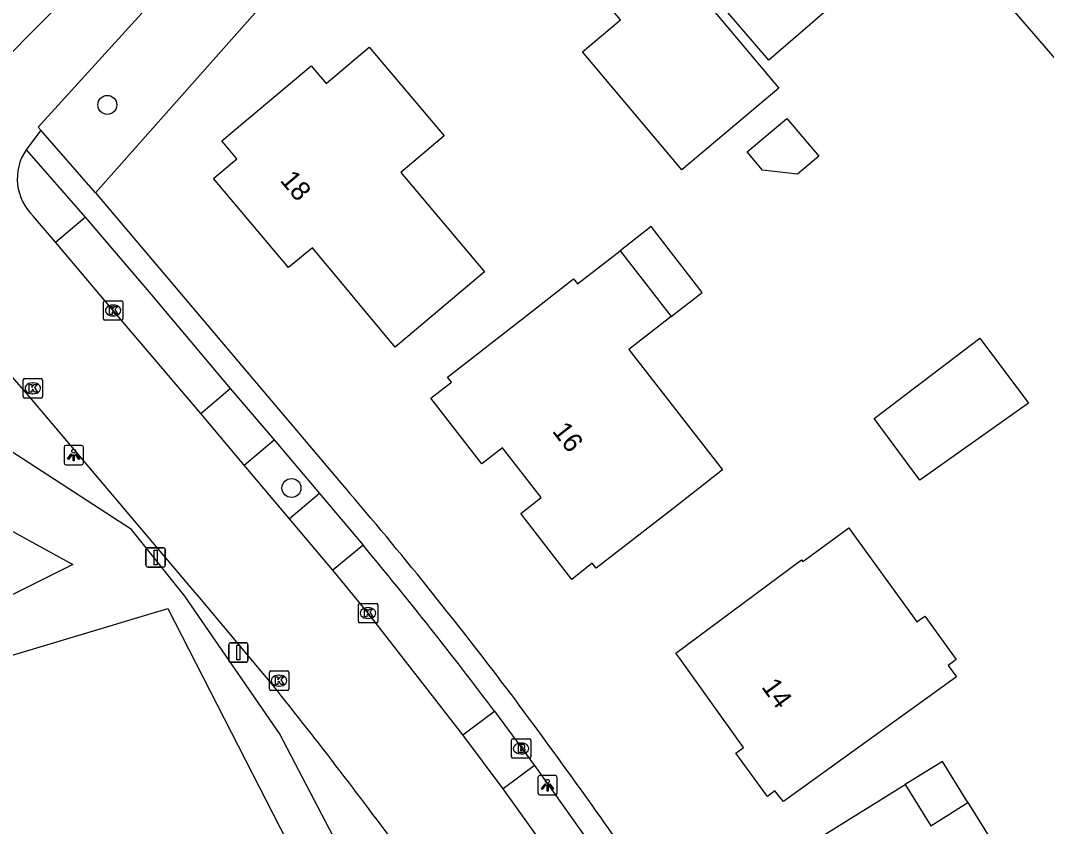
# Model space of a CAD drawing. Extents: x 160457 to 162082, y 388340 to 389736.
# Drawn here: x 160934.3 to 160987.2, y 389252.9 to 389294.4 of the extents above; entities that cross this region are included whole.
import ezdxf

# ---------------------------------------------------------------- set-up
doc = ezdxf.new("R2010")
doc.units = 0
for name, color, linetype in [('IMGEO_Afsluitpaal', 7, 'Continuous'), ('IMGEO_Boom', 7, 'Continuous'), ('IMGEO_Brandkraan', 7, 'Continuous'), ('IMGEO_Greppel_droge_sloot', 7, 'Continuous'), ('IMGEO_Groenvoorziening', 7, 'Continuous'), ('IMGEO_Hek', 7, 'Continuous'), ('IMGEO_Kolk', 7, 'Continuous'), ('IMGEO_Lichtpunt', 7, 'Continuous'), ('IMGEO_Pand', 7, 'Continuous'), ('IMGEO_Pand_nummerreeks', 7, 'Continuous'), ('IMGEO_Pand_overbouw', 7, 'Continuous'), ('IMGEO_Pand_vergunning_verleend', 7, 'Continuous'), ('IMGEO_Parkeervlak_open', 7, 'Continuous'), ('IMGEO_Rijbaan_lokaal_gesloten', 7, 'Continuous'), ('IMGEO_Voetpad_open', 7, 'Continuous')]:
    doc.layers.add(name, color=color, linetype=linetype)

msp = doc.modelspace()

# ---------------------------------------------------------------- linework, layer by layer
at = {"layer": 'IMGEO_Afsluitpaal'}
for p, q in [((160940.764, 389266.315), (160940.764, 389267.115)), ((160940.764, 389267.115), (160940.764, 389266.315)), ((160940.864, 389267.215), (160941.654, 389267.215)), ((160941.654, 389267.215), (160940.864, 389267.215)), ((160941.754, 389267.115), (160941.754, 389266.315)), ((160941.754, 389266.315), (160941.754, 389267.115)), ((160941.654, 389266.215), (160940.864, 389266.215)), ((160940.864, 389266.215), (160941.654, 389266.215)), ((160945.028, 389261.415), (160945.028, 389262.215)), ((160945.028, 389262.215), (160945.028, 389261.415)), ((160945.128, 389262.315), (160945.918, 389262.315)), ((160945.918, 389262.315), (160945.128, 389262.315)), ((160946.018, 389262.215), (160946.018, 389261.415)), ((160946.018, 389261.415), (160946.018, 389262.215)), ((160945.918, 389261.315), (160945.128, 389261.315)), ((160945.128, 389261.315), (160945.918, 389261.315))]:
    msp.add_line(p, q, dxfattribs=at)
for points in [[(160941.184, 389267.09), (160941.334, 389267.09), (160941.334, 389266.34), (160941.184, 389266.34), (160941.184, 389267.09)], [(160945.448, 389262.19), (160945.598, 389262.19), (160945.598, 389261.44), (160945.448, 389261.44), (160945.448, 389262.19)]]:
    msp.add_lwpolyline(points, dxfattribs=at)
for centre, start, end in [((160940.864, 389267.115), 90, 180), ((160940.864, 389267.115), 90, 180), ((160941.654, 389267.115), 0, 90), ((160941.654, 389267.115), 360, 90), ((160940.864, 389266.315), 180, 270), ((160940.864, 389266.315), 180, 270), ((160941.654, 389266.315), 270, 0), ((160941.654, 389266.315), 270, 0), ((160945.128, 389262.215), 90, 180), ((160945.128, 389262.215), 90, 180), ((160945.918, 389262.215), 0, 90), ((160945.918, 389262.215), 360, 90), ((160945.128, 389261.415), 180, 270), ((160945.128, 389261.415), 180, 270), ((160945.918, 389261.415), 270, 0), ((160945.918, 389261.415), 270, 0)]:
    msp.add_arc(centre, 0.1, start, end, dxfattribs=at)
at = {"layer": 'IMGEO_Boom'}
for centre in [(160938.772, 389290.022), (160948.26, 389270.288)]:
    msp.add_circle(centre, 0.489, dxfattribs=at)
at = {"layer": 'IMGEO_Brandkraan'}
for p, q in [((160959.588, 389256.449), (160959.588, 389257.301)), ((160959.663, 389257.375), (160960.515, 389257.375)), ((160960.589, 389257.301), (160960.589, 389256.449)), ((160960.076, 389257.155), (160960.101, 389257.155)), ((160960.515, 389256.375), (160959.663, 389256.375)), ((160960.099, 389256.595), (160960.074, 389256.595))]:
    msp.add_line(p, q, dxfattribs=at)
for points in [[(160959.588, 389256.449), (160959.588, 389257.301)], [(160959.663, 389257.375), (160960.515, 389257.375)], [(160960.589, 389257.301), (160960.589, 389256.449)], [(160959.936, 389257.075), (160959.936, 389256.675), (160960.149, 389256.675)], [(160960.167, 389257.075), (160959.936, 389257.075)], [(160960.115, 389256.994), (160960.061, 389256.994), (160960.061, 389256.918)], [(160960.061, 389256.918), (160960.114, 389256.918)], [(160960.123, 389256.842), (160960.061, 389256.842), (160960.061, 389256.761)], [(160960.061, 389256.761), (160960.123, 389256.761)], [(160960.515, 389256.375), (160959.663, 389256.375)]]:
    msp.add_lwpolyline(points, dxfattribs=at)
for centre, radius, start, end in [((160959.665, 389257.299), 0.0765, 91.552, 178.448), ((160959.665, 389257.299), 0.0765, 91.552, 178.448), ((160960.513, 389257.299), 0.0765, 1.552, 88.448), ((160960.513, 389257.299), 0.0765, 1.552, 88.448), ((160960.116, 389256.956), 0.0379, 267.8285, 90.9355), ((160960.124, 389256.801), 0.0404, 269.8759, 90.5077), ((160960.171, 389256.93), 0.145, 59.4692, 91.5367), ((160960.196, 389256.977), 0.0922, 285.5137, 58.1501), ((160960.201, 389256.785), 0.105, 301.3115, 78.989), ((160959.665, 389256.451), 0.0765, 181.552, 268.448), ((160959.665, 389256.451), 0.0765, 181.552, 268.448), ((160960.155, 389256.926), 0.251, 268.6676, 293.5347), ((160960.513, 389256.451), 0.0765, 271.552, 358.448), ((160960.513, 389256.451), 0.0765, 271.552, 358.448)]:
    msp.add_arc(centre, radius, start, end, dxfattribs=at)
for centre, major_axis, ratio, start_param, end_param in [((160960.075, 389256.875), (-0.387, 0.002), 0.722429, 4.712389, 7.853982), ((160960.1, 389256.875), (-0.39, 0.002), 0.717154, 1.570796, 4.712389)]:
    msp.add_ellipse(centre, major_axis=major_axis, ratio=ratio, start_param=start_param, end_param=end_param, dxfattribs=at)
at = {"layer": 'IMGEO_Greppel_droge_sloot'}
for points in [[(160969.026, 389211.114), (160969.244, 389211.469), (160971.39, 389212.21), (160947.644, 389257.639), (160942.773, 389264.724), (160940.019, 389268.145), (160927.121, 389276.513), (160924.197, 389273.379), (160936.991, 389266.357), (160928.346, 389262.044), (160909.889, 389258.182), (160905.504, 389254.321)], [(160906.256, 389252.814), (160911.604, 389256.404), (160931.643, 389261.015), (160941.881, 389264.074), (160969.026, 389211.114)]]:
    msp.add_lwpolyline(points, dxfattribs=at)
at = {"layer": 'IMGEO_Groenvoorziening'}
msp.add_lwpolyline([(160973.691, 389325.611), (160967.858, 389319.117), (160968.065, 389318.948), (160958.517, 389308.217), (160958.376, 389308.295), (160938.166, 389285.49)], dxfattribs=at)
at = {"layer": 'IMGEO_Hek'}
msp.add_lwpolyline([(160941.881, 389264.074), (160969.026, 389211.114), (160971.771, 389205.758)], dxfattribs=at)
at = {"layer": 'IMGEO_Kolk'}
for p, q in [((160938.571, 389279.004), (160938.571, 389279.856)), ((160938.646, 389279.93), (160939.498, 389279.93)), ((160939.059, 389279.71), (160939.084, 389279.71)), ((160939.572, 389279.856), (160939.572, 389279.004)), ((160939.082, 389279.15), (160939.057, 389279.15)), ((160939.498, 389278.93), (160938.646, 389278.93)), ((160934.432, 389274.996), (160934.432, 389275.848)), ((160934.507, 389275.922), (160935.359, 389275.922)), ((160935.433, 389275.848), (160935.433, 389274.996)), ((160934.92, 389275.702), (160934.945, 389275.702)), ((160935.359, 389274.922), (160934.507, 389274.922)), ((160934.943, 389275.142), (160934.918, 389275.142)), ((160951.704, 389263.421), (160951.704, 389264.273)), ((160951.779, 389264.347), (160952.631, 389264.347)), ((160952.705, 389264.273), (160952.705, 389263.421)), ((160952.192, 389264.127), (160952.217, 389264.127)), ((160952.631, 389263.347), (160951.779, 389263.347)), ((160952.215, 389263.567), (160952.19, 389263.567)), ((160947.12, 389259.94), (160947.12, 389260.792)), ((160947.195, 389260.866), (160948.047, 389260.866)), ((160947.608, 389260.646), (160947.633, 389260.646)), ((160948.121, 389260.792), (160948.121, 389259.94)), ((160947.631, 389260.086), (160947.606, 389260.086)), ((160948.047, 389259.866), (160947.195, 389259.866))]:
    msp.add_line(p, q, dxfattribs=at)
for points in [[(160938.571, 389279.004), (160938.571, 389279.856)], [(160938.646, 389279.93), (160939.498, 389279.93)], [(160938.892, 389279.63), (160939.015, 389279.63), (160939.015, 389279.479), (160939.145, 389279.63), (160939.309, 389279.63), (160939.163, 389279.479), (160939.316, 389279.23), (160939.164, 389279.23), (160939.079, 389279.394), (160939.015, 389279.327), (160939.015, 389279.23), (160938.892, 389279.23), (160938.892, 389279.63)], [(160939.572, 389279.856), (160939.572, 389279.004)], [(160939.498, 389278.93), (160938.646, 389278.93)], [(160934.432, 389274.996), (160934.432, 389275.848)], [(160934.507, 389275.922), (160935.359, 389275.922)], [(160935.433, 389275.848), (160935.433, 389274.996)], [(160934.753, 389275.622), (160934.876, 389275.622), (160934.876, 389275.471), (160935.006, 389275.622), (160935.17, 389275.622), (160935.024, 389275.471), (160935.177, 389275.222), (160935.025, 389275.222), (160934.94, 389275.386), (160934.876, 389275.319), (160934.876, 389275.222), (160934.753, 389275.222), (160934.753, 389275.622)], [(160935.359, 389274.922), (160934.507, 389274.922)], [(160951.704, 389263.421), (160951.704, 389264.273)], [(160951.779, 389264.347), (160952.631, 389264.347)], [(160952.705, 389264.273), (160952.705, 389263.421)], [(160952.025, 389264.047), (160952.148, 389264.047), (160952.148, 389263.896), (160952.278, 389264.047), (160952.442, 389264.047), (160952.296, 389263.896), (160952.449, 389263.647), (160952.297, 389263.647), (160952.212, 389263.811), (160952.148, 389263.744), (160952.148, 389263.647), (160952.025, 389263.647), (160952.025, 389264.047)], [(160952.631, 389263.347), (160951.779, 389263.347)], [(160947.12, 389259.94), (160947.12, 389260.792)], [(160947.195, 389260.866), (160948.047, 389260.866)], [(160947.441, 389260.566), (160947.564, 389260.566), (160947.564, 389260.415), (160947.694, 389260.566), (160947.858, 389260.566), (160947.712, 389260.415), (160947.865, 389260.166), (160947.713, 389260.166), (160947.628, 389260.33), (160947.564, 389260.263), (160947.564, 389260.166), (160947.441, 389260.166), (160947.441, 389260.566)], [(160948.121, 389260.792), (160948.121, 389259.94)], [(160948.047, 389259.866), (160947.195, 389259.866)]]:
    msp.add_lwpolyline(points, dxfattribs=at)
for centre, start, end in [((160938.648, 389279.854), 91.552, 178.448), ((160938.648, 389279.854), 91.552, 178.448), ((160939.496, 389279.854), 1.552, 88.448), ((160939.496, 389279.854), 1.552, 88.448), ((160938.648, 389279.006), 181.552, 268.448), ((160938.648, 389279.006), 181.552, 268.448), ((160939.496, 389279.006), 271.552, 358.448), ((160939.496, 389279.006), 271.552, 358.448), ((160934.509, 389275.846), 91.552, 178.448), ((160934.509, 389275.846), 91.552, 178.448), ((160935.357, 389275.846), 1.552, 88.448), ((160935.357, 389275.846), 1.552, 88.448), ((160934.509, 389274.998), 181.552, 268.448), ((160934.509, 389274.998), 181.552, 268.448), ((160935.357, 389274.998), 271.552, 358.448), ((160935.357, 389274.998), 271.552, 358.448), ((160951.781, 389264.271), 91.552, 178.448), ((160951.781, 389264.271), 91.552, 178.448), ((160952.629, 389264.271), 1.552, 88.448), ((160952.629, 389264.271), 1.552, 88.448), ((160951.781, 389263.423), 181.552, 268.448), ((160951.781, 389263.423), 181.552, 268.448), ((160952.629, 389263.423), 271.552, 358.448), ((160952.629, 389263.423), 271.552, 358.448), ((160947.197, 389260.79), 91.552, 178.448), ((160947.197, 389260.79), 91.552, 178.448), ((160948.045, 389260.79), 1.552, 88.448), ((160948.045, 389260.79), 1.552, 88.448), ((160947.197, 389259.942), 181.552, 268.448), ((160947.197, 389259.942), 181.552, 268.448), ((160948.045, 389259.942), 271.552, 358.448), ((160948.045, 389259.942), 271.552, 358.448)]:
    msp.add_arc(centre, 0.0765, start, end, dxfattribs=at)
for centre, major_axis, ratio, start_param, end_param in [((160939.058, 389279.43), (-0.387, 0.002), 0.722429, 4.712389, 7.853982), ((160939.083, 389279.43), (-0.39, 0.002), 0.717154, 1.570796, 4.712389), ((160934.919, 389275.422), (-0.387, 0.002), 0.722429, 4.712389, 7.853982), ((160934.944, 389275.422), (-0.39, 0.002), 0.717154, 1.570796, 4.712389), ((160952.191, 389263.847), (-0.387, 0.002), 0.722429, 4.712389, 7.853982), ((160952.216, 389263.847), (-0.39, 0.002), 0.717154, 1.570796, 4.712389), ((160947.607, 389260.366), (-0.387, 0.002), 0.722429, 4.712389, 7.853982), ((160947.632, 389260.366), (-0.39, 0.002), 0.717154, 1.570796, 4.712389)]:
    msp.add_ellipse(centre, major_axis=major_axis, ratio=ratio, start_param=start_param, end_param=end_param, dxfattribs=at)
at = {"layer": 'IMGEO_Lichtpunt'}
for p, q in [((160936.541, 389272.386), (160936.541, 389271.579)), ((160936.541, 389272.386), (160936.541, 389271.579)), ((160937.443, 389272.481), (160936.635, 389272.481)), ((160937.443, 389272.481), (160936.635, 389272.481)), ((160937.537, 389271.579), (160937.537, 389272.386)), ((160937.537, 389271.579), (160937.537, 389272.386)), ((160936.635, 389271.485), (160937.443, 389271.485)), ((160936.635, 389271.485), (160937.443, 389271.485)), ((160960.952, 389255.386), (160960.952, 389254.579)), ((160960.952, 389255.386), (160960.952, 389254.579)), ((160961.854, 389255.481), (160961.046, 389255.481)), ((160961.854, 389255.481), (160961.046, 389255.481)), ((160961.948, 389254.579), (160961.948, 389255.386)), ((160961.948, 389254.579), (160961.948, 389255.386)), ((160961.046, 389254.485), (160961.854, 389254.485)), ((160961.046, 389254.485), (160961.854, 389254.485))]:
    msp.add_line(p, q, dxfattribs=at)
for points in [[(160936.915, 389272.05), (160936.954, 389272.022), (160936.766, 389271.76), (160936.728, 389271.787), (160936.915, 389272.05)], [(160937.017, 389272.002), (160937.064, 389272.002), (160937.064, 389271.68), (160937.017, 389271.68), (160937.017, 389272.002)], [(160937.127, 389272.022), (160937.165, 389272.049), (160937.352, 389271.787), (160937.313, 389271.759), (160937.127, 389272.022)], [(160961.326, 389255.05), (160961.365, 389255.022), (160961.177, 389254.76), (160961.139, 389254.787), (160961.326, 389255.05)], [(160961.428, 389255.002), (160961.475, 389255.002), (160961.475, 389254.68), (160961.428, 389254.68), (160961.428, 389255.002)], [(160961.538, 389255.022), (160961.576, 389255.049), (160961.763, 389254.787), (160961.724, 389254.759), (160961.538, 389255.022)]]:
    msp.add_lwpolyline(points, dxfattribs=at)
for centre in [(160937.04, 389272.184), (160961.451, 389255.184)]:
    msp.add_circle(centre, 0.0994, dxfattribs=at)
for centre, start, end in [((160936.635, 389272.386), 90, 180), ((160936.635, 389272.386), 90, 180), ((160937.443, 389272.386), 0, 90), ((160937.443, 389272.386), 0, 90), ((160936.635, 389271.579), 180, 270), ((160936.635, 389271.579), 180, 270), ((160937.443, 389271.579), 270, 0), ((160937.443, 389271.579), 270, 360), ((160961.046, 389255.386), 90, 180), ((160961.046, 389255.386), 90, 180), ((160961.854, 389255.386), 0, 90), ((160961.854, 389255.386), 0, 90), ((160961.046, 389254.579), 180, 270), ((160961.046, 389254.579), 180, 270), ((160961.854, 389254.579), 270, 0), ((160961.854, 389254.579), 270, 360)]:
    msp.add_arc(centre, 0.0946, start, end, dxfattribs=at)
at = {"layer": 'IMGEO_Pand'}
for points in [[(160980.332, 389300.828), (160983.744, 389303.792), (160985.284, 389305.132), (160989.058, 389308.411), (160996.669, 389299.584), (160992.886, 389296.315), (160987.927, 389292.03), (160980.332, 389300.828)], [(160976.175, 389297.103), (160977.105, 389296.023), (160972.848, 389292.328), (160969.575, 389296.146), (160976.732, 389302.304), (160978.998, 389299.671), (160979.066, 389299.591), (160976.175, 389297.103)], [(160953.603, 389277.548), (160949.334, 389282.664), (160948.111, 389281.643), (160944.239, 389286.228), (160945.45, 389287.247), (160944.676, 389288.167), (160949.273, 389292.038), (160950.041, 389291.126), (160952.27, 389293.003), (160956.128, 389288.421), (160953.891, 389286.537), (160958.2, 389281.419), (160953.603, 389277.548)], [(160972.527, 389286.655), (160971.731, 389287.6), (160973.783, 389289.327), (160975.429, 389287.372), (160974.328, 389286.446), (160972.527, 389286.655)], [(160963.953, 389266.152), (160963.748, 389266.41), (160962.702, 389265.575), (160960.067, 389268.969), (160961.126, 389269.797), (160959.127, 389272.354), (160958.068, 389271.526), (160955.434, 389274.914), (160956.497, 389275.742), (160956.295, 389276.002), (160960.241, 389279.074), (160962.792, 389281.062), (160962.994, 389280.802), (160965.187, 389282.51), (160967.825, 389279.123), (160965.631, 389277.415), (160970.458, 389271.218), (160967.899, 389269.224), (160963.953, 389266.152)], [(160980.639, 389270.684), (160978.284, 389273.868), (160983.723, 389278.003), (160986.222, 389274.65), (160980.639, 389270.684)], [(160973.599, 389254.145), (160973.425, 389254.367), (160973.165, 389254.699), (160972.775, 389254.394), (160971.144, 389256.63), (160971.55, 389256.921), (160968.261, 389261.513), (160968.062, 389261.79), (160974.541, 389266.585), (160974.607, 389266.496), (160974.985, 389266.776), (160976.97, 389268.244), (160977.132, 389268.019), (160980.473, 389263.397), (160980.881, 389263.692), (160982.501, 389261.45), (160982.094, 389261.155), (160982.518, 389260.568), (160973.599, 389254.145)], [(160990.872, 389247.264), (160988.319, 389245.68), (160988.583, 389245.255), (160984.749, 389242.876), (160980.493, 389240.236), (160978.142, 389244.016), (160978.423, 389244.192), (160977.367, 389245.88), (160975.955, 389245.019), (160975.72, 389245.377), (160976.112, 389245.61), (160974.282, 389248.594), (160976.52, 389250), (160975.203, 389252.109), (160979.881, 389255.015), (160981.196, 389252.897), (160983.11, 389254.085), (160985.647, 389250), (160986.237, 389249.05), (160987.767, 389250), (160988.789, 389250.635), (160989.181, 389250), (160990.872, 389247.264)]]:
    msp.add_lwpolyline(points, dxfattribs=at)
at = {"layer": 'IMGEO_Pand_overbouw'}
for points in [[(160969.419, 389280.365), (160966.782, 389283.752), (160965.187, 389282.51), (160967.825, 389279.123)], [(160983.11, 389254.085), (160981.794, 389256.203), (160979.881, 389255.015), (160981.196, 389252.897)]]:
    msp.add_lwpolyline(points, close=True, dxfattribs=at)
at = {"layer": 'IMGEO_Pand_vergunning_verleend'}
msp.add_lwpolyline([(160963.505, 389302.615), (160973.368, 389290.88), (160968.373, 389286.674), (160963.26, 389292.757), (160965.206, 389294.396), (160960.458, 389300.045), (160963.505, 389302.615)], dxfattribs=at)
at = {"layer": 'IMGEO_Parkeervlak_open'}
msp.add_lwpolyline([(160936.105, 389282.953), (160937.629, 389284.235)], dxfattribs=at)
at = {"layer": 'IMGEO_Rijbaan_lokaal_gesloten'}
for points in [[(160973.178, 389336.604), (160971.255, 389334.46), (160963.17, 389325.134), (160938.998, 389297.914), (160932.713, 389291.597), (160932.413, 389291.919)], [(160935.351, 389288.713), (160935.207, 389288.877), (160940.727, 389294.929), (160943.335, 389298.069), (160970.49, 389329.042), (160975.615, 389334.058)], [(160935.351, 389288.713), (160934.591, 389287.715)], [(160936.105, 389282.953), (160934.977, 389284.279)], [(160943.587, 389274.121), (160939.072, 389279.43), (160936.105, 389282.953)], [(160947.314, 389260.111), (160943.519, 389264.649), (160943.202, 389265.023), (160934.616, 389275.169), (160931.315, 389278.924)], [(160945.83, 389271.47), (160943.587, 389274.121)], [(160948.153, 389268.707), (160945.83, 389271.47)], [(160950.386, 389266.05), (160948.153, 389268.707)], [(160957.093, 389257.576), (160952.206, 389263.848), (160950.386, 389266.05)], [(160959.17, 389254.794), (160957.093, 389257.576)], [(160962.594, 389250), (160959.17, 389254.794)]]:
    msp.add_lwpolyline(points, dxfattribs=at)
for centre, radius, start, end in [((160936.787, 389286.222), 2.655, 145.7838, 227.0357), ((160731.879, 389087.752), 275.899, 36.33824, 38.66154)]:
    msp.add_arc(centre, radius, start, end, dxfattribs=at)
at = {"layer": 'IMGEO_Voetpad_open'}
for points in [[(160938.166, 389285.49), (160935.351, 389288.713)], [(160934.591, 389287.715), (160937.629, 389284.235)], [(160938.166, 389285.49), (160951.274, 389270.008)], [(160937.629, 389284.235), (160941.027, 389280.249), (160945.109, 389275.417)], [(160943.587, 389274.121), (160945.109, 389275.417)], [(160945.109, 389275.417), (160947.361, 389272.763)], [(160945.83, 389271.47), (160947.361, 389272.763)], [(160947.361, 389272.763), (160949.707, 389269.999)], [(160949.707, 389269.999), (160948.153, 389268.707)], [(160949.707, 389269.999), (160951.954, 389267.339)], [(160951.954, 389267.339), (160950.386, 389266.05)], [(160957.093, 389257.576), (160958.725, 389258.795)], [(160958.725, 389258.795), (160960.786, 389255.988)], [(160960.786, 389255.988), (160959.17, 389254.794)], [(160960.786, 389255.988), (160965.044, 389250)]]:
    msp.add_lwpolyline(points, dxfattribs=at)
for centre, radius, start, end in [((160785.183, 389128.181), 218.406, 37.00986, 40.49437), ((160768.28, 389114.825), 238.74, 37.08806, 39.7046), ((160696.131, 389063.02), 328.745, 34.66452, 36.7359)]:
    msp.add_arc(centre, radius, start, end, dxfattribs=at)

# ---------------------------------------------------------------- texts
at = {"layer": 'IMGEO_Pand_nummerreeks'}
for s, rotation, p in [('18', 310.1809, (160947.628, 389286.121)), ('16', 308.0155, (160961.659, 389273.208)), ('14', 305.9145, (160972.44, 389260.041))]:
    msp.add_text(s, height=1, rotation=rotation, dxfattribs=at).set_placement(p)

doc.saveas('drawing.dxf')
